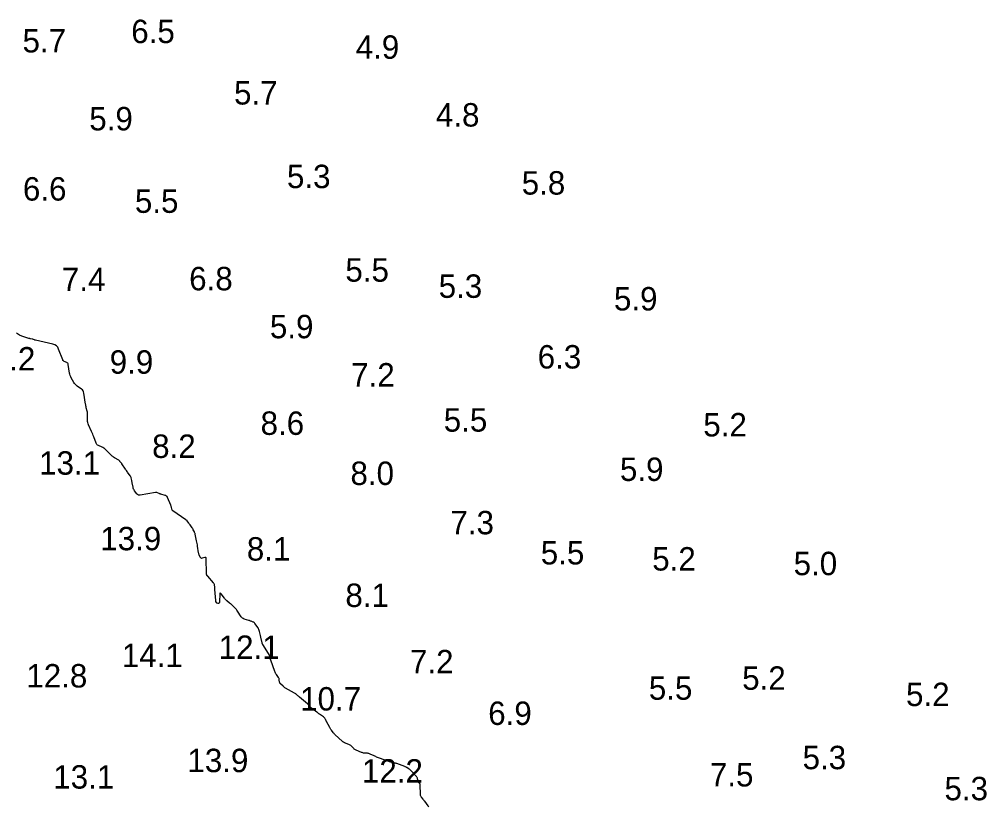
# Model space of a CAD drawing. Extents: x 815352 to 820877, y 582403 to 597439.
# Drawn here: x 818403.1 to 818609.5, y 595146.3 to 595314.4 of the extents above; entities that cross this region are included whole.
import ezdxf

# ---------------------------------------------------------------- set-up
doc = ezdxf.new("R2010")
doc.units = 0
doc.layers.add('V-CONT-EL12', color=7, linetype='Continuous')
doc.layers.add('V-TOPO-SOUN', color=7, linetype='Continuous')

msp = doc.modelspace()

# ---------------------------------------------------------------- linework, layer by layer
at = {"layer": 'V-CONT-EL12'}
msp.add_lwpolyline([(818490.46, 595146.17), (818490.38, 595146.33), (818490.29, 595146.48), (818489.56, 595147.46), (818489.48, 595147.57), (818489.4, 595147.68), (818489.31, 595147.79), (818489.22, 595147.9), (818488.87, 595148.33), (818488.8, 595148.44), (818488.74, 595148.56), (818488.7, 595148.69), (818488.69, 595148.82), (818488.59, 595151.08), (818488.58, 595151.13), (818488.57, 595151.18), (818488.54, 595151.22), (818488.5, 595151.26), (818488.34, 595151.41), (818488.31, 595151.45), (818488.28, 595151.49), (818488.25, 595151.54), (818488.23, 595151.59), (818488.05, 595152.28), (818488.01, 595152.41), (818487.95, 595152.53), (818487.88, 595152.64), (818487.79, 595152.74), (818486.3, 595154.29), (818486.25, 595154.34), (818486.19, 595154.39), (818486.13, 595154.43), (818486.07, 595154.47), (818485.75, 595154.65), (818485.72, 595154.67), (818485.69, 595154.69), (818485.65, 595154.71), (818485.62, 595154.73), (818485.49, 595154.8), (818485.45, 595154.82), (818485.42, 595154.83), (818485.39, 595154.85), (818485.35, 595154.86), (818483.59, 595155.5), (818483.45, 595155.54), (818483.31, 595155.59), (818483.18, 595155.62), (818483.04, 595155.66), (818482.48, 595155.78), (818482.34, 595155.81), (818482.2, 595155.85), (818482.07, 595155.89), (818481.93, 595155.94), (818481.08, 595156.25), (818480.89, 595156.32), (818480.71, 595156.39), (818480.52, 595156.46), (818480.33, 595156.53), (818479.49, 595156.84), (818479.3, 595156.91), (818479.11, 595156.99), (818478.93, 595157.07), (818478.75, 595157.15), (818477.95, 595157.54), (818477.8, 595157.61), (818477.65, 595157.66), (818477.49, 595157.69), (818477.33, 595157.71), (818476.68, 595157.75), (818476.52, 595157.77), (818476.36, 595157.8), (818476.2, 595157.85), (818476.05, 595157.9), (818474.91, 595158.36), (818474.77, 595158.43), (818474.65, 595158.5), (818474.53, 595158.59), (818474.43, 595158.7), (818474.03, 595159.14), (818473.92, 595159.25), (818473.81, 595159.34), (818473.68, 595159.42), (818473.55, 595159.48), (818472.65, 595159.87), (818472.46, 595159.96), (818472.27, 595160.06), (818472.1, 595160.19), (818471.94, 595160.32), (818470.45, 595161.67), (818470.33, 595161.78), (818470.23, 595161.9), (818470.12, 595162.02), (818470.03, 595162.15), (818469.66, 595162.67), (818469.57, 595162.81), (818469.48, 595162.94), (818469.4, 595163.08), (818469.32, 595163.22), (818468.61, 595164.47), (818468.6, 595164.5), (818468.59, 595164.52), (818468.58, 595164.55), (818468.57, 595164.58), (818468.54, 595164.69), (818468.53, 595164.72), (818468.52, 595164.75), (818468.51, 595164.77), (818468.49, 595164.8), (818468.23, 595165.22), (818468.17, 595165.3), (818468.11, 595165.37), (818468.05, 595165.43), (818467.97, 595165.49), (818467.15, 595166.04), (818466.99, 595166.16), (818466.83, 595166.27), (818466.68, 595166.39), (818466.52, 595166.5), (818465.42, 595167.35), (818465.33, 595167.42), (818465.26, 595167.49), (818465.18, 595167.57), (818465.11, 595167.65), (818464.85, 595167.99), (818464.78, 595168.08), (818464.71, 595168.16), (818464.63, 595168.23), (818464.55, 595168.3), (818462.87, 595169.67), (818462.78, 595169.74), (818462.69, 595169.82), (818462.6, 595169.89), (818462.52, 595169.97), (818462.18, 595170.29), (818462.1, 595170.37), (818462.01, 595170.44), (818461.91, 595170.51), (818461.81, 595170.57), (818459.87, 595171.64), (818459.73, 595171.72), (818459.6, 595171.81), (818459.47, 595171.91), (818459.35, 595172.01), (818458.82, 595172.51), (818458.74, 595172.6), (818458.68, 595172.7), (818458.63, 595172.81), (818458.61, 595172.92), (818458.54, 595173.42), (818458.52, 595173.54), (818458.49, 595173.65), (818458.44, 595173.76), (818458.38, 595173.87), (818457.93, 595174.55), (818457.83, 595174.69), (818457.75, 595174.85), (818457.67, 595175.01), (818457.61, 595175.17), (818456.71, 595177.58), (818456.7, 595177.63), (818456.69, 595177.68), (818456.69, 595177.72), (818456.69, 595177.77), (818456.73, 595177.97), (818456.73, 595178.01), (818456.73, 595178.05), (818456.72, 595178.09), (818456.71, 595178.13), (818456.65, 595178.28), (818456.64, 595178.32), (818456.62, 595178.35), (818456.6, 595178.39), (818456.58, 595178.42), (818455.02, 595180.92), (818455, 595180.95), (818454.99, 595180.98), (818454.97, 595181.01), (818454.96, 595181.04), (818454.9, 595181.17), (818454.89, 595181.21), (818454.88, 595181.24), (818454.87, 595181.27), (818454.86, 595181.31), (818454.66, 595182.23), (818454.63, 595182.39), (818454.59, 595182.55), (818454.55, 595182.72), (818454.52, 595182.88), (818454.32, 595183.74), (818454.26, 595183.94), (818454.19, 595184.12), (818454.11, 595184.3), (818454, 595184.47), (818453.34, 595185.45), (818453.26, 595185.55), (818453.18, 595185.63), (818453.08, 595185.69), (818452.97, 595185.74), (818452.51, 595185.91), (818452.4, 595185.95), (818452.28, 595185.99), (818452.16, 595186.03), (818452.05, 595186.06), (818451.03, 595186.38), (818450.84, 595186.46), (818450.66, 595186.57), (818450.51, 595186.7), (818450.38, 595186.87), (818449.61, 595188.08), (818449.49, 595188.24), (818449.37, 595188.4), (818449.24, 595188.55), (818449.1, 595188.69), (818448.52, 595189.25), (818448.38, 595189.38), (818448.24, 595189.52), (818448.09, 595189.65), (818447.94, 595189.77), (818447.34, 595190.27), (818447.19, 595190.4), (818447.06, 595190.54), (818446.93, 595190.69), (818446.81, 595190.84), (818446.15, 595191.75), (818446.02, 595191.9), (818445.93, 595191.94), (818445.87, 595191.85), (818445.84, 595191.66), (818445.79, 595190.14), (818445.79, 595190.09), (818445.78, 595190.04), (818445.76, 595189.99), (818445.74, 595189.94), (818445.64, 595189.76), (818445.61, 595189.72), (818445.58, 595189.7), (818445.54, 595189.69), (818445.49, 595189.7), (818445.26, 595189.76), (818445.21, 595189.78), (818445.17, 595189.81), (818445.14, 595189.84), (818445.11, 595189.89), (818445.02, 595190.13), (818445, 595190.19), (818444.98, 595190.25), (818444.97, 595190.31), (818444.97, 595190.37), (818444.8, 595192.68), (818444.79, 595192.8), (818444.78, 595192.92), (818444.77, 595193.05), (818444.75, 595193.17), (818444.7, 595193.66), (818444.68, 595193.78), (818444.64, 595193.89), (818444.59, 595194), (818444.52, 595194.09), (818443.25, 595195.54), (818443.24, 595195.55), (818443.23, 595195.56), (818443.21, 595195.57), (818443.19, 595195.58), (818443.13, 595195.62), (818443.11, 595195.62), (818443.1, 595195.64), (818443.09, 595195.65), (818443.09, 595195.67), (818443.05, 595195.82), (818443.04, 595195.84), (818443.04, 595195.86), (818443.03, 595195.88), (818443.03, 595195.89), (818443, 595195.96), (818442.99, 595195.98), (818442.99, 595196), (818442.99, 595196.01), (818442.99, 595196.03), (818442.94, 595199.3), (818442.92, 595199.42), (818442.87, 595199.5), (818442.78, 595199.53), (818442.66, 595199.51), (818442.08, 595199.34), (818441.96, 595199.33), (818441.86, 595199.35), (818441.78, 595199.41), (818441.71, 595199.51), (818441.47, 595199.99), (818441.42, 595200.11), (818441.38, 595200.23), (818441.34, 595200.36), (818441.32, 595200.49), (818441.09, 595201.93), (818441.05, 595202.21), (818441, 595202.49), (818440.94, 595202.77), (818440.89, 595203.05), (818440.59, 595204.49), (818440.56, 595204.61), (818440.52, 595204.73), (818440.47, 595204.85), (818440.42, 595204.97), (818440.19, 595205.42), (818440.13, 595205.54), (818440.07, 595205.65), (818440, 595205.76), (818439.93, 595205.86), (818439.49, 595206.46), (818439.42, 595206.55), (818439.35, 595206.65), (818439.29, 595206.74), (818439.22, 595206.84), (818438.85, 595207.38), (818438.84, 595207.4), (818438.82, 595207.41), (818438.8, 595207.42), (818438.78, 595207.43), (818438.67, 595207.46), (818438.66, 595207.46), (818438.65, 595207.46), (818438.65, 595207.47), (818438.65, 595207.48), (818438.64, 595207.52), (818438.63, 595207.52), (818438.63, 595207.53), (818438.62, 595207.54), (818438.62, 595207.54), (818435.84, 595209.49), (818435.76, 595209.56), (818435.69, 595209.64), (818435.64, 595209.73), (818435.61, 595209.84), (818435.51, 595210.27), (818435.48, 595210.38), (818435.45, 595210.48), (818435.41, 595210.59), (818435.37, 595210.69), (818434.67, 595212.36), (818434.58, 595212.51), (818434.47, 595212.64), (818434.33, 595212.73), (818434.16, 595212.79), (818433.28, 595213.01), (818433.17, 595213.04), (818433.08, 595213.08), (818432.98, 595213.12), (818432.89, 595213.16), (818432.51, 595213.35), (818432.42, 595213.39), (818432.32, 595213.41), (818432.22, 595213.42), (818432.12, 595213.41), (818428.83, 595212.83), (818428.64, 595212.82), (818428.46, 595212.86), (818428.3, 595212.95), (818428.16, 595213.09), (818427.65, 595213.78), (818427.54, 595213.95), (818427.45, 595214.13), (818427.37, 595214.32), (818427.32, 595214.51), (818427.14, 595215.48), (818427.11, 595215.6), (818427.09, 595215.73), (818427.06, 595215.86), (818427.04, 595215.99), (818426.94, 595216.5), (818426.91, 595216.63), (818426.87, 595216.75), (818426.81, 595216.86), (818426.74, 595216.97), (818426.16, 595217.73), (818426.04, 595217.89), (818425.92, 595218.06), (818425.8, 595218.23), (818425.69, 595218.39), (818424.96, 595219.5), (818424.91, 595219.57), (818424.86, 595219.64), (818424.81, 595219.71), (818424.75, 595219.78), (818424.54, 595220.05), (818424.49, 595220.12), (818424.43, 595220.18), (818424.36, 595220.23), (818424.29, 595220.28), (818423.36, 595220.83), (818423.18, 595220.94), (818423.01, 595221.06), (818422.85, 595221.19), (818422.7, 595221.33), (818421.39, 595222.62), (818421.23, 595222.76), (818421.07, 595222.88), (818420.89, 595222.98), (818420.71, 595223.07), (818419.95, 595223.4), (818419.77, 595223.5), (818419.63, 595223.62), (818419.51, 595223.77), (818419.43, 595223.95), (818418.94, 595225.29), (818418.83, 595225.57), (818418.72, 595225.86), (818418.6, 595226.14), (818418.48, 595226.42), (818417.83, 595227.86), (818417.74, 595228.09), (818417.67, 595228.33), (818417.63, 595228.58), (818417.62, 595228.83), (818417.62, 595229.98), (818417.61, 595230.17), (818417.59, 595230.37), (818417.57, 595230.56), (818417.53, 595230.75), (818417.35, 595231.51), (818417.31, 595231.71), (818417.27, 595231.9), (818417.24, 595232.09), (818417.2, 595232.28), (818416.84, 595234.61), (818416.78, 595234.86), (818416.67, 595235.09), (818416.51, 595235.3), (818416.31, 595235.47), (818415.42, 595236.12), (818415.21, 595236.29), (818415.02, 595236.48), (818414.85, 595236.69), (818414.7, 595236.92), (818414.15, 595237.88), (818414.02, 595238.12), (818413.92, 595238.38), (818413.84, 595238.64), (818413.78, 595238.91), (818413.48, 595240.76), (818413.45, 595240.89), (818413.38, 595241), (818413.3, 595241.08), (818413.18, 595241.14), (818412.66, 595241.35), (818412.55, 595241.41), (818412.45, 595241.5), (818412.37, 595241.6), (818412.31, 595241.72), (818411.44, 595244.03), (818411.24, 595244.42), (818410.98, 595244.72), (818410.64, 595244.95), (818410.22, 595245.09), (818406.53, 595245.9), (818406.47, 595245.92), (818406.41, 595245.94), (818406.35, 595245.96), (818406.3, 595245.98), (818406.08, 595246.07), (818406.02, 595246.1), (818405.96, 595246.12), (818405.9, 595246.13), (818405.85, 595246.14), (818405.45, 595246.21), (818405.37, 595246.23), (818405.28, 595246.25), (818405.2, 595246.27), (818405.12, 595246.29), (818403.78, 595246.69), (818403.6, 595246.75), (818403.42, 595246.83), (818403.26, 595246.92), (818403.1, 595247.02), (818402.46, 595247.45)], dxfattribs=at)

# ---------------------------------------------------------------- texts
at = {"layer": 'V-TOPO-SOUN'}
for s, p in [('6.5', (818426.94, 595309.36)), ('5.7', (818403.74, 595307.36)), ('4.9', (818474.84, 595306.01)), ('5.7', (818448.88, 595296.24)), ('5.9', (818417.98, 595290.72)), ('4.8', (818491.96, 595291.54)), ('5.3', (818460.17, 595278.39)), ('5.8', (818510.27, 595277.01)), ('6.6', (818403.82, 595275.73)), ('5.5', (818427.72, 595273.11)), ('5.5', (818472.64, 595258.41)), ('7.4', (818412.14, 595256.41)), ('6.8', (818439.3, 595256.57)), ('5.3', (818492.55, 595254.96)), ('5.9', (818529.95, 595252.27)), ('5.9', (818456.53, 595246.33)), ('12.2 ', (818393.46, 595239.45)), ('6.3', (818513.68, 595239.87)), ('9.9', (818422.34, 595238.76)), ('7.2', (818473.88, 595236.03)), ('8.6', (818454.54, 595225.7)), ('5.5', (818493.63, 595226.39)), ('5.2', (818549.02, 595225.37)), ('8.2', (818431.4, 595220.78)), ('13.1 ', (818407.28, 595217.2)), ('8.0', (818473.72, 595215)), ('5.9', (818531.23, 595215.86)), ('7.3', (818495.05, 595204.47)), ('13.9 ', (818420.33, 595201.06)), ('8.1', (818451.61, 595198.86)), ('5.5', (818514.34, 595198.04)), ('5.2', (818538.12, 595196.73)), ('5.0', (818568.3, 595195.74)), ('8.1', (818472.64, 595188.95)), ('12.1 ', (818445.6, 595177.86)), ('14.1 ', (818424.93, 595176.12)), ('7.2', (818486.42, 595174.78)), ('12.8 ', (818404.55, 595171.76)), ('5.2', (818557.32, 595171.27)), ('5.5', (818537.4, 595169.14)), ('10.7 ', (818462.98, 595166.84)), ('5.2', (818592.29, 595167.79)), ('6.9', (818503.12, 595163.76)), ('13.9 ', (818438.93, 595153.68)), ('5.3', (818570.21, 595154.31)), ('12.2 ', (818476.17, 595151.45)), ('7.5', (818550.43, 595150.63)), ('13.1 ', (818410.3, 595150.17)), ('5.3', (818600.49, 595147.68))]:
    msp.add_text(s, height=5, dxfattribs=at).set_placement(p)

doc.saveas('drawing.dxf')
